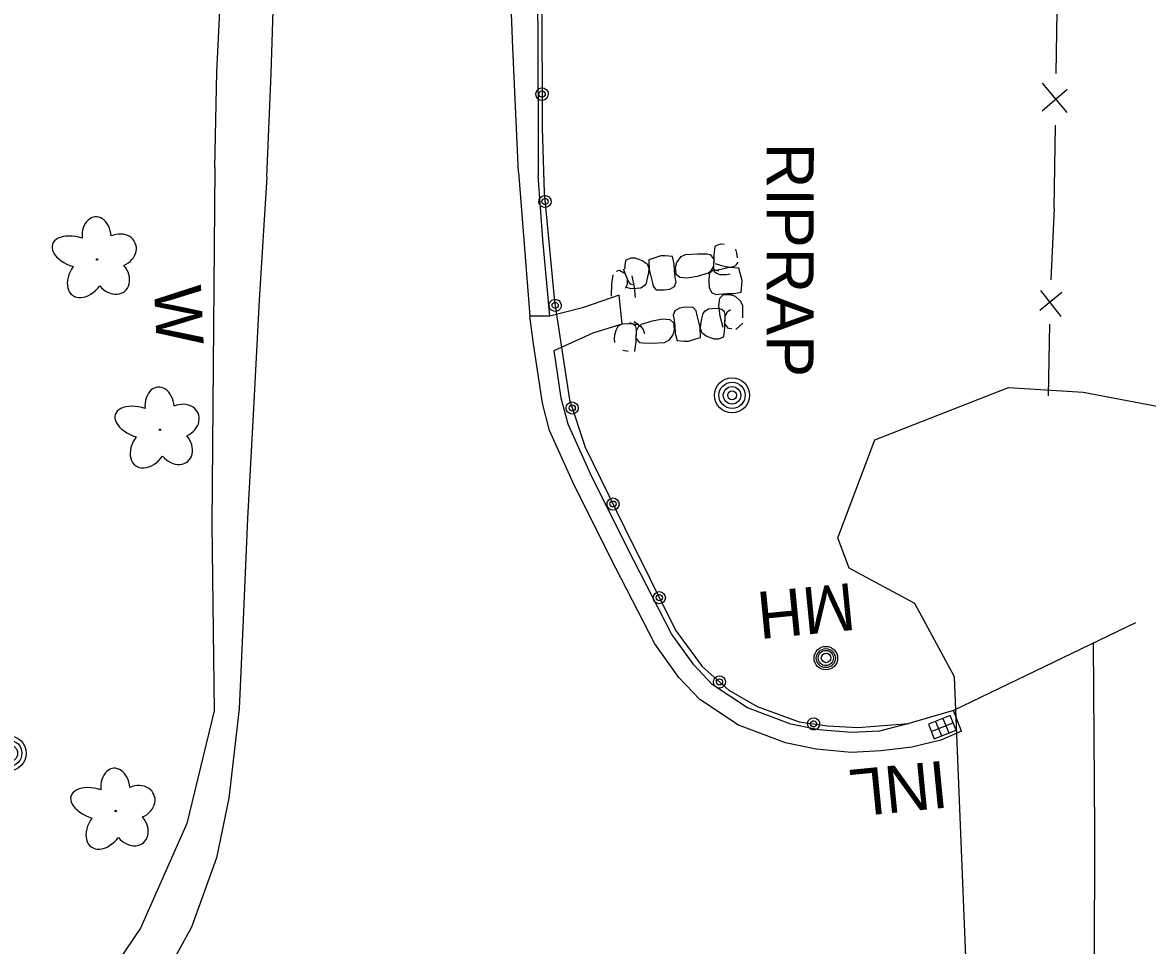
# Model space of a CAD drawing. Extents: x 588843 to 2552415, y 180129 to 269402.
# Drawn here: x 593781.7 to 593925.2, y 188272 to 188389.7 of the extents above; entities that cross this region are included whole.
import ezdxf

# ---------------------------------------------------------------- set-up
doc = ezdxf.new("R2010")
doc.units = 0
for name, color, linetype in [('Default', 7, 'Continuous'), ('E_AREA', 7, 'Continuous'), ('E_BMGRD_P', 7, 'Continuous'), ('E_DRN', 7, 'Continuous'), ('E_DRN_RipRap', 7, 'Continuous'), ('E_DRN_RipRap_Text', 7, 'Continuous'), ('E_DRN_Text', 7, 'Continuous'), ('E_FEN_P', 7, 'Continuous'), ('E_LAND_Vegetation', 7, 'Continuous'), ('E_MISCPROP', 7, 'Continuous'), ('E_RDWY', 7, 'Continuous'), ('E_RDWY_C_and_G', 7, 'Continuous'), ('E_RDWY_Gravel', 7, 'Continuous'), ('E_UTL_MH', 7, 'Continuous'), ('E_UTL_MH_Text', 7, 'Continuous'), ('E_WAL', 7, 'Continuous'), ('E_WAL_Text', 7, 'Continuous')]:
    doc.layers.add(name, color=color, linetype=linetype)

# ---------------------------------------------------------------- blocks, each defined once
blk = doc.blocks.new('POLE')
at = {"layer": 'Default'}
for radius in [4.46, 3.35, 2.23, 1.12]:
    blk.add_circle((0, 0), radius, dxfattribs=at)
blk = doc.blocks.new('RIPRT')
at = {"layer": 'E_DRN_RipRap_Text'}
blk.add_text('RIPRAP', height=12, dxfattribs=at).set_placement((-0.14, -3.59))
blk = doc.blocks.new('INLO')
at = {"layer": 'E_DRN'}
for p, q in [((2, -4), (2, 0)), ((4, -4), (4, 0)), ((6, -2), (0, -2))]:
    blk.add_line(p, q, dxfattribs=at)
blk.add_lwpolyline([(0, -4), (6, -4), (6, 0), (0, 0), (0, -4)], close=True, dxfattribs=at)
blk = doc.blocks.new('INLT_37')
at = {"layer": 'E_DRN_Text'}
blk.add_text('INL', height=12, dxfattribs=at).set_placement((-11.03, -6))
blk = doc.blocks.new('MHO')
at = {"layer": 'Default'}
for centre, radius in [((0.08, -0.12), 3), ((0.08, -0.12), 2.43), ((0.07, -0.15), 1.94), ((0.02, -0.16), 1.21)]:
    blk.add_circle(centre, radius, dxfattribs=at)
blk = doc.blocks.new('MHT')
at = {"layer": 'E_UTL_MH_Text'}
blk.add_text('MH', height=12, dxfattribs=at).set_placement((-9.81, -6))
blk = doc.blocks.new('DTRE')
at = {"layer": 'Default'}
blk.add_circle((-0.18, 0), 0.183, dxfattribs=at)
for centre, major_axis, ratio in [((-1.87, 5.32), (1.36, -4.98), 0.782863), ((4.06, 2.74), (-5.27, -2.93), 0.691916), ((-5.87, 0.15), (4.93, -0.12), 0.832022), ((3.54, -3.71), (-5.01, 4.58), 0.560249), ((-2.49, -5.24), (1.8, 4.86), 0.716896)]:
    blk.add_ellipse(centre, major_axis=major_axis, ratio=ratio, start_param=1.570796, end_param=4.712389, dxfattribs=at)
blk = doc.blocks.new('W_26')
at = {"layer": 'E_WAL_Text'}
blk.add_text('W', height=12, dxfattribs=at).set_placement((-4.46, -6))

msp = doc.modelspace()

# ---------------------------------------------------------------- linework, layer by layer
at = {"layer": 'E_AREA'}
msp.add_lwpolyline([(593926.19, 188193.37), (593920.78, 188204.36), (593917.55, 188208.92), (593907.24, 188213.57), (593904.4, 188218.18), (593901.59, 188228.84), (593901.34, 188235.8), (593902.36, 188240.42), (593902.44, 188246.16), (593902.46, 188249.15), (593902.79, 188250.54), (593900.56, 188306.25), (593895.49, 188315.57), (593887.11, 188320.1), (593885.68, 188323.97), (593890.4, 188336.47), (593907.43, 188343.11), (593916.95, 188342.51), (593929.09, 188340.24)], dxfattribs=at)
at = {"layer": 'E_BMGRD_P'}
for points in [[(593861.83, 188614.96), (593858.45, 188567.52), (593852.51, 188499.89), (593850.25, 188462.79), (593848.24, 188422.71), (593847.93, 188392.95), (593847.94, 188376.23), (593848.22, 188367.94)], [(593848.22, 188367.94), (593849.53, 188354.1), (593851.43, 188341.57), (593853.46, 188335.53), (593858.44, 188325.26), (593864.96, 188312.17), (593868.35, 188307.56), (593871.75, 188304.54), (593875.38, 188302.45), (593880.75, 188300.47), (593884.37, 188300), (593888.21, 188299.76), (593894.75, 188300.27)]]:
    msp.add_lwpolyline(points, dxfattribs=at)
for centre, radius in [((593851.79, 188340.51), 0.776), ((593851.79, 188340.51), 0.391), ((593856.99, 188328.26), 0.776), ((593856.99, 188328.26), 0.391), ((593862.9, 188316.32), 0.776), ((593862.9, 188316.32), 0.391)]:
    msp.add_circle(centre, radius, dxfattribs=at)
for centre, major_axis, ratio in [((593847.94, 188380.54), (0.259, 0.758), 0.999873), ((593847.94, 188380.54), (0.13, 0.382), 0.999873), ((593848.32, 188366.84), (0.774, 0.061), 0.998241), ((593848.32, 188366.84), (0.39, 0.031), 0.998241), ((593849.61, 188353.6), (0.767, 0.123), 0.996546), ((593849.61, 188353.6), (0.386, 0.062), 0.996546), ((593870.57, 188305.58), (-0.58, 0.516), 0.999998), ((593870.58, 188305.58), (-0.292, 0.26), 0.999998), ((593882.58, 188300.23), (-0.77, 0.1), 0.999994), ((593882.58, 188300.23), (-0.388, 0.05), 0.999994)]:
    msp.add_ellipse(centre, major_axis=major_axis, ratio=ratio, dxfattribs=at)
at = {"layer": 'E_DRN_RipRap'}
for p, q in [((593869.9, 188359.97), (593870, 188360.81)), ((593870, 188360.81), (593870.07, 188361.19)), ((593870.07, 188361.19), (593870.71, 188361.45)), ((593870.71, 188361.45), (593871.19, 188361.41)), ((593872.62, 188360.78), (593872.76, 188360.26)), ((593858.48, 188358.2), (593858.58, 188359.04)), ((593858.58, 188359.04), (593858.65, 188359.42)), ((593858.65, 188359.42), (593859.29, 188359.67)), ((593859.29, 188359.67), (593859.76, 188359.64)), ((593859.76, 188359.64), (593860.28, 188359.51)), ((593860.28, 188359.51), (593860.84, 188359.25)), ((593860.84, 188359.25), (593861.22, 188358.99)), ((593861.22, 188358.99), (593861.37, 188358.88)), ((593862.19, 188359.6), (593861.57, 188359.42)), ((593861.57, 188359.42), (593861.59, 188358.15)), ((593863.11, 188359.9), (593862.19, 188359.6)), ((593863.66, 188359.9), (593863.11, 188359.9)), ((593864.58, 188359.83), (593863.66, 188359.9)), ((593864.8, 188358.91), (593864.58, 188359.83)), ((593864.96, 188358.41), (593865.12, 188359.07)), ((593865.12, 188359.07), (593865.7, 188359.82)), ((593865.7, 188359.82), (593866.26, 188360.09)), ((593866.26, 188360.09), (593867.81, 188360.18)), ((593867.81, 188360.18), (593868.99, 188360.15)), ((593868.99, 188360.15), (593869.39, 188360.08)), ((593869.39, 188360.08), (593869.89, 188359.39)), ((593869.84, 188358.37), (593869.9, 188359.97)), ((593869.85, 188358.61), (593869.89, 188359.39)), ((593872.92, 188359.11), (593872.65, 188358.74)), ((593872.76, 188360.26), (593872.81, 188359.64)), ((593857.44, 188357.98), (593857.83, 188358.08)), ((593857.83, 188358.08), (593858.56, 188357.66)), ((593858.93, 188356.71), (593858.34, 188358.2)), ((593858.84, 188356.94), (593858.56, 188357.66)), ((593861.37, 188358.88), (593861.55, 188358.36)), ((593861.5, 188357.69), (593861.37, 188357.06)), ((593861.55, 188358.36), (593861.5, 188357.69)), ((593861.59, 188358.15), (593861.77, 188357.49)), ((593864.85, 188357.94), (593864.8, 188358.91)), ((593864.98, 188356.96), (593864.85, 188357.94)), ((593865.04, 188357.55), (593864.96, 188358.41)), ((593865.5, 188357.14), (593865.04, 188357.55)), ((593869.14, 188357.71), (593867.74, 188357.28)), ((593869.14, 188357.71), (593869.57, 188358.07)), ((593869.25, 188357.57), (593869.2, 188356.62)), ((593869.32, 188357.71), (593869.25, 188357.57)), ((593869.7, 188357.99), (593869.32, 188357.71)), ((593869.57, 188358.07), (593869.85, 188358.61)), ((593870.11, 188358.03), (593869.64, 188358.3)), ((593870.31, 188358.1), (593869.7, 188357.99)), ((593869.94, 188357.88), (593869.84, 188358.37)), ((593870.19, 188357.66), (593869.94, 188357.88)), ((593870.74, 188358.7), (593870.07, 188358.89)), ((593870.49, 188357.96), (593870.11, 188358.03)), ((593870.68, 188357.5), (593870.19, 188357.66)), ((593871.15, 188358.27), (593870.31, 188358.1)), ((593871.35, 188358.53), (593870.74, 188358.7)), ((593871.81, 188358.42), (593871.15, 188358.27)), ((593872.01, 188358.44), (593871.35, 188358.53)), ((593871.95, 188357.56), (593871.41, 188357.5)), ((593873.05, 188358.36), (593871.81, 188358.42)), ((593872.54, 188358.6), (593872.01, 188358.44)), ((593872.65, 188358.74), (593872.54, 188358.6)), ((593873.2, 188357.72), (593873.05, 188358.36)), ((593873.46, 188356.77), (593873.2, 188357.72)), ((593856.8, 188354.77), (593856.86, 188356.34)), ((593856.86, 188356.34), (593857, 188357.51)), ((593858.57, 188355.81), (593858.82, 188356.32)), ((593858.82, 188356.32), (593858.84, 188356.94)), ((593859.22, 188356.31), (593858.93, 188356.71)), ((593859.53, 188356.2), (593859.22, 188356.31)), ((593859.41, 188357.37), (593859.7, 188355.93)), ((593861.22, 188356.37), (593860.98, 188356.07)), ((593861.37, 188357.06), (593861.22, 188356.37)), ((593861.77, 188357.49), (593861.98, 188356.65)), ((593861.98, 188356.65), (593862.13, 188356.03)), ((593864.85, 188356.01), (593865.07, 188356.6)), ((593865.07, 188356.6), (593864.98, 188356.96)), ((593866.45, 188357.05), (593865.5, 188357.14)), ((593867.74, 188357.28), (593866.45, 188357.05)), ((593869.2, 188356.62), (593869.25, 188355.86)), ((593871.41, 188357.5), (593870.68, 188357.5)), ((593873.33, 188355.29), (593873.44, 188356.22)), ((593873.44, 188356.22), (593873.46, 188356.77)), ((593859.26, 188355.72), (593858.76, 188355.88)), ((593859.99, 188355.73), (593859.26, 188355.72)), ((593859.7, 188355.93), (593859.8, 188354.6)), ((593860.53, 188355.79), (593859.99, 188355.73)), ((593860.98, 188356.07), (593860.53, 188355.79)), ((593862.13, 188356.03), (593862.42, 188355.66)), ((593862.42, 188355.66), (593862.56, 188355.6)), ((593862.56, 188355.6), (593863.5, 188355.58)), ((593863.5, 188355.58), (593864.24, 188355.67)), ((593864.24, 188355.67), (593864.85, 188356.01)), ((593869.25, 188355.86), (593869.55, 188355.23)), ((593869.55, 188355.23), (593870.13, 188354.98)), ((593870.13, 188354.98), (593870.48, 188355.04)), ((593870.48, 188355.04), (593871.46, 188355.12)), ((593870.64, 188354.51), (593871.06, 188354.95)), ((593871.06, 188354.95), (593871.91, 188354.98)), ((593871.46, 188355.12), (593872.42, 188355.11)), ((593871.91, 188354.98), (593872.56, 188354.78)), ((593872.42, 188355.11), (593873.33, 188355.29)), ((593872.56, 188354.78), (593873.27, 188354.15)), ((593865.47, 188353.26), (593864.88, 188352.92)), ((593866.21, 188353.35), (593865.47, 188353.26)), ((593867.14, 188353.34), (593866.21, 188353.35)), ((593867.28, 188353.28), (593867.14, 188353.34)), ((593867.58, 188352.91), (593867.28, 188353.28)), ((593869.17, 188353.16), (593869.7, 188353.22)), ((593869.7, 188353.22), (593870.42, 188353.23)), ((593870.42, 188353.23), (593870.92, 188353.07)), ((593870.51, 188353.55), (593870.64, 188354.51)), ((593870.68, 188352.22), (593870.51, 188353.55)), ((593873.27, 188354.15), (593873.52, 188353.57)), ((593873.52, 188353.57), (593873.53, 188351.99)), ((593862.01, 188351.63), (593863.29, 188351.87)), ((593863.29, 188351.87), (593864.24, 188351.78)), ((593864.24, 188351.78), (593864.69, 188351.38)), ((593864.88, 188352.92), (593864.66, 188352.33)), ((593864.66, 188352.33), (593864.75, 188351.97)), ((593864.75, 188351.97), (593864.88, 188350.99)), ((593867.73, 188352.3), (593867.58, 188352.91)), ((593867.95, 188351.45), (593867.73, 188352.3)), ((593868.21, 188351.26), (593868.34, 188351.89)), ((593868.34, 188351.89), (593868.49, 188352.57)), ((593868.49, 188352.57), (593868.72, 188352.88)), ((593868.72, 188352.88), (593869.17, 188353.16)), ((593871.04, 188350.79), (593870.68, 188352.22)), ((593870.92, 188353.07), (593871.16, 188352.85)), ((593871.16, 188352.85), (593871.27, 188352.36)), ((593871.27, 188352.36), (593871.22, 188350.76)), ((593871.26, 188352.12), (593871.23, 188351.35)), ((593871.53, 188352.67), (593871.26, 188352.12)), ((593871.96, 188353.03), (593871.53, 188352.67)), ((593857.24, 188349.85), (593857.41, 188350.44)), ((593857.41, 188350.44), (593857.6, 188350.85)), ((593857.6, 188350.85), (593857.69, 188351.01)), ((593857.69, 188351.01), (593858.18, 188351.26)), ((593858.18, 188351.26), (593858.84, 188351.29)), ((593858.84, 188351.29), (593859.48, 188351.23)), ((593859.09, 188351.4), (593859.58, 188351.24)), ((593859.48, 188351.23), (593860.18, 188351.16)), ((593859.58, 188351.24), (593859.83, 188351.02)), ((593859.65, 188351.55), (593860.28, 188351.18)), ((593859.83, 188351.02), (593859.93, 188350.53)), ((593859.93, 188350.53), (593859.89, 188348.93)), ((593860.2, 188350.84), (593859.93, 188350.29)), ((593860.18, 188351.16), (593860.51, 188350.96)), ((593860.63, 188351.2), (593860.2, 188350.84)), ((593860.51, 188350.96), (593860.85, 188350.54)), ((593860.63, 188351.2), (593862.01, 188351.63)), ((593860.85, 188350.54), (593860.99, 188350.01)), ((593864.78, 188350.52), (593864.63, 188349.86)), ((593864.69, 188351.38), (593864.78, 188350.52)), ((593864.88, 188350.99), (593864.94, 188350.01)), ((593868.13, 188350.79), (593867.95, 188351.45)), ((593868.16, 188349.52), (593868.13, 188350.79)), ((593868.17, 188350.59), (593868.21, 188351.26)), ((593868.36, 188350.06), (593868.17, 188350.59)), ((593871.22, 188350.76), (593871.12, 188349.92)), ((593871.73, 188350.66), (593871.23, 188351.35)), ((593872.13, 188350.59), (593871.73, 188350.66)), ((593873.55, 188351.32), (593872.67, 188350.54)), ((593857.19, 188349.32), (593857.24, 188349.85)), ((593857.23, 188348.85), (593857.19, 188349.32)), ((593859.89, 188348.93), (593859.79, 188348.09)), ((593859.93, 188350.29), (593859.89, 188349.51)), ((593860.4, 188348.83), (593859.89, 188349.51)), ((593864.05, 188349.1), (593863.5, 188348.83)), ((593864.63, 188349.86), (593864.05, 188349.1)), ((593864.94, 188350.01), (593865.17, 188349.1)), ((593865.17, 188349.1), (593866.09, 188349.03)), ((593866.09, 188349.03), (593866.63, 188349.04)), ((593866.63, 188349.04), (593867.54, 188349.34)), ((593867.54, 188349.34), (593868.16, 188349.52)), ((593868.5, 188349.95), (593868.36, 188350.06)), ((593868.88, 188349.69), (593868.5, 188349.95)), ((593869.44, 188349.44), (593868.88, 188349.69)), ((593869.95, 188349.31), (593869.44, 188349.44)), ((593870.43, 188349.28), (593869.95, 188349.31)), ((593871.06, 188349.54), (593870.43, 188349.28)), ((593871.12, 188349.92), (593871.06, 188349.54)), ((593858.92, 188347.71), (593858.23, 188347.83)), ((593859.79, 188348.09), (593859.72, 188347.71)), ((593860.79, 188348.76), (593860.4, 188348.83)), ((593861.96, 188348.74), (593860.79, 188348.76)), ((593863.5, 188348.83), (593861.96, 188348.74))]:
    msp.add_line(p, q, dxfattribs=at)
at = {"layer": 'E_FEN_P'}
for p, q in [((593914.94, 188378.2), (593911.77, 188381.95)), ((593911.72, 188378.42), (593914.92, 188381.16)), ((593914.27, 188355.22), (593911.45, 188352.95)), ((593911.51, 188355.49), (593914.13, 188352.19))]:
    msp.add_line(p, q, dxfattribs=at)
for points in [[(593913.53, 188383.17), (593913.69, 188393.8)], [(593913.27, 188365.97), (593913.43, 188376.59)], [(593913.27, 188365.97), (593912.85, 188356.84)], [(593912.66, 188351.19), (593912.51, 188342.05)]]:
    msp.add_lwpolyline(points, dxfattribs=at)
at = {"layer": 'E_RDWY'}
msp.add_line((593848.94, 188352.22), (593846.37, 188352.22), dxfattribs=at)
for points in [[(593844.94, 188370.59), (593844.22, 188386.45), (593843.71, 188399.59)], [(593812.81, 188369.98), (593813.37, 188383.18), (593813.82, 188396.56)], [(593844.94, 188370.59), (593846.37, 188352.22)], [(593812.81, 188369.98), (593811.87, 188354.28), (593811.29, 188343.71), (593811.11, 188340.46), (593810.36, 188326.41), (593809.81, 188313.54), (593809.32, 188302.14), (593807.98, 188290.75), (593806.39, 188283.16), (593803.22, 188274.31), (593798.77, 188266.19), (593793.8, 188260.18), (593788.5, 188254.9), (593781.81, 188249.58), (593772.97, 188243.5)], [(593850.39, 188341.75), (593849.5, 188347.86), (593854.46, 188350.08), (593858.18, 188351.26), (593857.77, 188354.92), (593853.12, 188353.29), (593848.94, 188352.22)], [(593918.92, 188260.44), (593918.41, 188268.91), (593918.46, 188286.63), (593918.29, 188310.53)]]:
    msp.add_lwpolyline(points, dxfattribs=at)
at = {"layer": 'E_RDWY_C_and_G'}
msp.add_line((593901.45, 188299.3), (593900.41, 188301.94), dxfattribs=at)
for points in [[(593847.98, 188341.11), (593846.84, 188348.69), (593846.37, 188352.22)], [(593894.75, 188300.27), (593890.98, 188299.28), (593887.42, 188299.11), (593883.26, 188299.48), (593879.68, 188300.21), (593874.17, 188302.29), (593869.66, 188305.27), (593867.31, 188307.74), (593864.47, 188311.73), (593858.85, 188322.64), (593854.12, 188332.11), (593851.27, 188338.47), (593850.39, 188341.75)], [(593901.45, 188299.3), (593898.81, 188298.15), (593895.11, 188297.27), (593891.19, 188296.79), (593887.37, 188296.6), (593882.89, 188297), (593878.99, 188297.8), (593873.02, 188300.05), (593868.05, 188303.34), (593865.38, 188306.14), (593862.33, 188310.42), (593856.62, 188321.51), (593851.86, 188331.04), (593848.9, 188337.63), (593847.98, 188341.11)]]:
    msp.add_lwpolyline(points, dxfattribs=at)
at = {"layer": 'E_RDWY_Gravel'}
for points in [[(593856.86, 188620.02), (593855.07, 188583.71), (593852.08, 188537.24), (593850.02, 188499.2), (593848.61, 188462.07), (593847.54, 188423.48), (593847.38, 188394.52), (593847.45, 188376.15), (593847.46, 188370.15)], [(593806.21, 188371.19), (593805.8, 188325.67), (593806.09, 188301.88), (593802.63, 188287.53), (593796.7, 188274.16), (593790.91, 188265.64), (593783.7, 188258.17), (593776.29, 188252.01), (593758.44, 188240.45), (593728.62, 188221.72), (593720.11, 188216.47), (593691.17, 188203.12), (593680.23, 188197.49)], [(593848.94, 188352.22), (593848.05, 188361.98), (593847.46, 188370.15)]]:
    msp.add_lwpolyline(points, dxfattribs=at)
at = {"layer": 'E_WAL'}
for points in [[(593806.21, 188371.19), (593806.47, 188383.35), (593807.07, 188396.39), (593807.79, 188410.59), (593808.75, 188427.79), (593809.61, 188443.07), (593810.66, 188460.58), (593811.96, 188479.31), (593812.65, 188494.43), (593813.39, 188499.93)], [(593923.65, 188313.11), (593900.41, 188301.94), (593894.75, 188300.27)]]:
    msp.add_lwpolyline(points, dxfattribs=at)

# ---------------------------------------------------------------- block references
at = {"layer": 'E_DRN', "xscale": 0.5, "yscale": 0.5, "rotation": -158.13633222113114}
msp.add_blockref('INLO', (593900.75, 188299.44), dxfattribs=at)
at = {"layer": 'E_DRN_RipRap_Text', "xscale": 0.5, "yscale": 0.5, "rotation": -90.08889475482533}
msp.add_blockref('RIPRT', (593878.41, 188374.25), dxfattribs=at)
at = {"layer": 'E_DRN_Text', "xscale": 0.49999999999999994, "yscale": 0.5, "rotation": -174.38738650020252}
msp.add_blockref('INLT_37', (593894.14, 188292.03), dxfattribs=at)
at = {"layer": 'E_LAND_Vegetation', "xscale": 0.5, "yscale": 0.5, "rotation": -155.21508863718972}
for p in [(593791.09, 188359.41), (593799.11, 188337.7), (593793.47, 188289.08)]:
    msp.add_blockref('DTRE', p, dxfattribs=at)
at = {"layer": 'E_MISCPROP'}
for p, xscale, yscale, rotation in [((593872.18, 188342.13), 0.5, 0.5, -90.08889475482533), ((593779.91, 188296.48), 0.49999999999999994, 0.49999999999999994, -154.79394034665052)]:
    msp.add_blockref('POLE', p, dxfattribs=dict(at, xscale=xscale, yscale=yscale, rotation=rotation))
at = {"layer": 'E_UTL_MH', "xscale": 0.49999999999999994, "yscale": 0.5, "rotation": -174.38738650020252}
msp.add_blockref('MHO', (593884.19, 188308.56), dxfattribs=at)
at = {"layer": 'E_UTL_MH_Text', "xscale": 0.49999999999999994, "yscale": 0.5, "rotation": -174.38738650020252}
msp.add_blockref('MHT', (593882.96, 188314.76), dxfattribs=at)
at = {"layer": 'E_WAL_Text', "xscale": 0.5, "yscale": 0.49999999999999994, "rotation": -87.3533390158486}
msp.add_blockref('W_26', (593801.53, 188353.92), dxfattribs=at)

doc.saveas('drawing.dxf')
